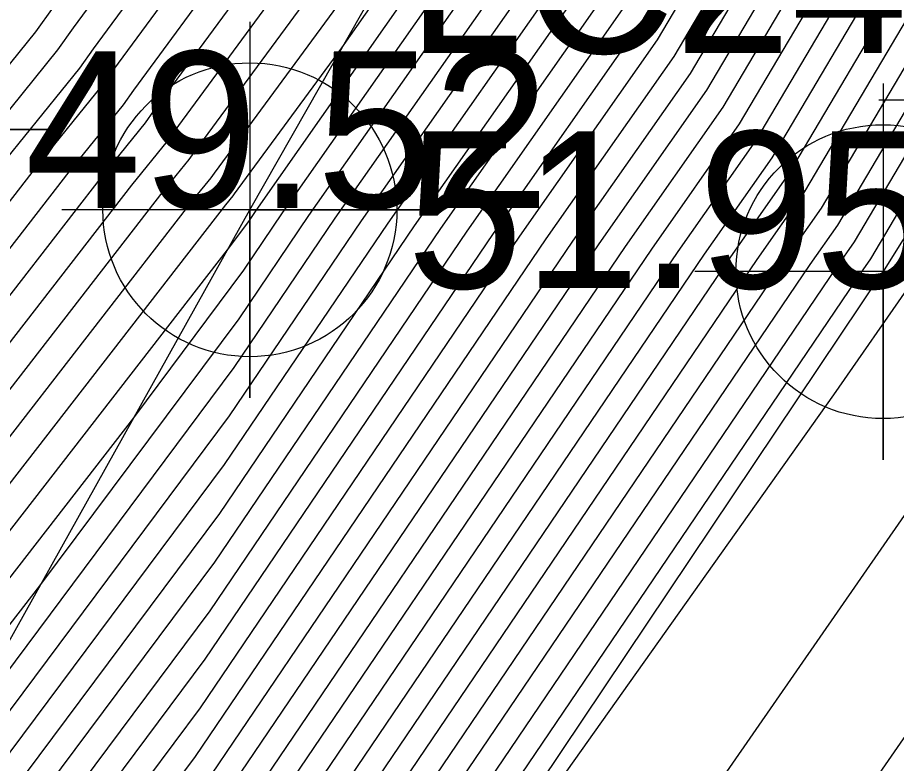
# Model space of a CAD drawing. Extents: x 2188792 to 2191981, y 386090 to 389710.
# Drawn here: x 2190295.83 to 2190309.84, y 387880.4 to 387892.3 of the extents above; entities that cross this region are included whole.
import ezdxf

# ---------------------------------------------------------------- set-up
doc = ezdxf.new("R2010")
doc.units = 0
for name, color, linetype in [('DTM Contours Major', 7, 'Continuous'), ('DTM Contours Minor', 7, 'Continuous'), ('Exist DTM Breakline', 7, 'Continuous'), ('Exist DTM Breakline Cogo Elevation', 7, 'Continuous'), ('Exist DTM Breakline Cogo Number', 7, 'Continuous'), ('Exist DTM Breakline Cogo Point CELL', 7, 'Continuous'), ('Exist Structure Major Bridge WW Cogo Point CELL', 7, 'Continuous'), ('PH Exist DTM Breakline', 7, 'Continuous')]:
    doc.layers.add(name, color=color, linetype=linetype)

msp = doc.modelspace()

# ---------------------------------------------------------------- linework, layer by layer
at = {"layer": 'DTM Contours Major'}
for points in [[(2190294.657, 387890.254), (2190296.123, 387892.07), (2190296.403, 387892.461), (2190298.446, 387895.241), (2190300.187, 387897.315), (2190301.936, 387898.601), (2190304.941, 387902.488), (2190306.454, 387903.398), (2190307.922, 387904.954), (2190309.772, 387906.089), (2190310.682, 387906.421), (2190311.799, 387906.669), (2190312.547, 387907.132), (2190315.072, 387908.321), (2190315.293, 387908.458), (2190315.302, 387908.461), (2190317.7, 387908.248), (2190323.501, 387904.473), (2190324.478, 387903.765), (2190330.273, 387899.993), (2190331.255, 387899.283), (2190337.045, 387895.514), (2190338.031, 387894.799)], [(2190291.704, 387875.198), (2190299.132, 387885.165), (2190301.738, 387889.014), (2190304.732, 387893.286), (2190306.066, 387895.541), (2190306.817, 387896.962), (2190309.719, 387900.675), (2190310.203, 387900.87), (2190311.527, 387902.331), (2190311.724, 387902.534), (2190312.348, 387903.175), (2190313.388, 387903.684), (2190313.81, 387903.83), (2190314.712, 387904.569), (2190315.53, 387905.078), (2190315.996, 387905.208), (2190316.603, 387905.154), (2190318.072, 387904.199), (2190323.165, 387900.511), (2190324.63, 387899.557), (2190329.727, 387895.867), (2190331.188, 387894.916), (2190336.288, 387891.223), (2190337.745, 387890.274)], [(2190292.533, 387883.765), (2190297.156, 387889.729), (2190297.87, 387890.615), (2190298.007, 387890.806), (2190301.231, 387895.193), (2190301.885, 387895.973), (2190302.543, 387896.456), (2190306.696, 387901.829), (2190307.325, 387902.207), (2190309.294, 387904.295), (2190310.384, 387904.963)], [(2190291.915, 387879.218), (2190299.178, 387888.591), (2190299.517, 387889.045), (2190299.635, 387889.22), (2190303.427, 387894.63), (2190303.807, 387895.272), (2190304.021, 387895.676), (2190308.343, 387901.207), (2190308.451, 387901.25), (2190309.272, 387902.156), (2190310.667, 387903.635)], [(2190298.361, 387877.404), (2190305.943, 387888.603), (2190307.342, 387890.599), (2190310.584, 387896.079), (2190312.411, 387899.533), (2190312.473, 387899.613), (2190312.51, 387899.628), (2190312.538, 387899.635), (2190312.924, 387900.284), (2190312.924, 387900.287), (2190312.926, 387900.289), (2190313.355, 387900.362), (2190316.725, 387897.957), (2190317.653, 387897.354), (2190317.569, 387897.205), (2190318.167, 387896.766), (2190318.593, 387896.483), (2190318.952, 387896.172), (2190319.144, 387896.04), (2190323.781, 387892.7), (2190326.092, 387891.027), (2190330.786, 387887.646), (2190333.029, 387886.024), (2190337.783, 387882.599)], [(2190292.868, 387873.396), (2190298.746, 387881.284), (2190303.841, 387888.809), (2190306.037, 387891.942), (2190308.325, 387895.81), (2190309.614, 387898.247), (2190311.096, 387900.144)], [(2190297.976, 387873.524), (2190308.046, 387888.398), (2190308.647, 387889.255), (2190312.843, 387896.348), (2190313.73, 387898.025), (2190313.699, 387898.752), (2190314.033, 387899.254), (2190314.149, 387899.428), (2190314.006, 387899.59), (2190314.167, 387899.617), (2190315.433, 387898.714), (2190317.196, 387897.568), (2190317.037, 387897.286), (2190318.174, 387896.453), (2190318.983, 387895.913), (2190319.666, 387895.324), (2190320.031, 387895.071), (2190322.647, 387893.186), (2190327.156, 387889.924), (2190329.779, 387888.035), (2190334.28, 387884.779), (2190336.91, 387882.885), (2190341.402, 387879.635)], [(2190312.056, 387887.369), (2190305.466, 387877.855)]]:
    msp.add_lwpolyline(points, dxfattribs=at)
at = {"layer": 'DTM Contours Minor'}
for points in [[(2190295.157, 387890.149), (2190296.472, 387891.779), (2190296.724, 387892.13), (2190299.003, 387895.232), (2190300.527, 387897.047), (2190302.057, 387898.172), (2190305.292, 387902.356), (2190306.628, 387903.16), (2190308.196, 387904.822), (2190309.894, 387905.864), (2190310.862, 387906.217), (2190312.05, 387906.481), (2190312.585, 387906.812), (2190314.39, 387907.662), (2190315.309, 387908.233), (2190315.349, 387908.244), (2190317.627, 387908.042), (2190323.139, 387904.454), (2190324.39, 387903.548), (2190329.897, 387899.964), (2190331.153, 387899.055), (2190336.654, 387895.474), (2190337.915, 387894.561)], [(2190295.657, 387890.044), (2190296.822, 387891.488), (2190297.045, 387891.799), (2190299.56, 387895.222), (2190300.866, 387896.778), (2190302.179, 387897.743), (2190305.643, 387902.224), (2190306.802, 387902.922), (2190308.471, 387904.691), (2190310.016, 387905.639), (2190311.042, 387906.013), (2190312.302, 387906.293), (2190312.623, 387906.492), (2190313.708, 387907.002), (2190315.324, 387908.008), (2190315.395, 387908.027), (2190317.554, 387907.835), (2190322.777, 387904.436), (2190324.303, 387903.331), (2190329.521, 387899.935), (2190331.051, 387898.827), (2190336.264, 387895.434), (2190337.799, 387894.323)], [(2190292.78, 387885.583), (2190296.156, 387889.939), (2190297.171, 387891.197), (2190297.366, 387891.468), (2190300.117, 387895.212), (2190301.206, 387896.51), (2190302.3, 387897.314), (2190305.994, 387902.092), (2190306.977, 387902.684), (2190308.745, 387904.559), (2190310.139, 387905.414), (2190311.223, 387905.809), (2190312.553, 387906.104), (2190312.661, 387906.171), (2190313.026, 387906.343), (2190315.34, 387907.782), (2190315.441, 387907.81), (2190317.481, 387907.629), (2190322.415, 387904.418), (2190324.215, 387903.114), (2190329.144, 387899.906), (2190330.949, 387898.6), (2190335.873, 387895.394), (2190337.683, 387894.084)], [(2190294.694, 387880.555), (2190299.286, 387886.717), (2190300.897, 387889.097), (2190304.21, 387893.824), (2190305.162, 387895.433), (2190305.699, 387896.447), (2190309.169, 387900.888), (2190309.502, 387901.022), (2190311.339, 387903.05), (2190311.397, 387903.109), (2190311.581, 387903.298), (2190313.027, 387904.006), (2190313.613, 387904.209), (2190314.358, 387904.819), (2190315.498, 387905.529), (2190315.904, 387905.642), (2190316.75, 387905.567), (2190318.796, 387904.235), (2190323.34, 387900.945), (2190325.382, 387899.616), (2190329.931, 387896.322), (2190331.969, 387894.996), (2190336.52, 387891.7), (2190338.555, 387890.376)], [(2190293.199, 387877.876), (2190299.209, 387885.941), (2190301.317, 387889.055), (2190304.471, 387893.555), (2190305.614, 387895.487), (2190306.258, 387896.705), (2190309.444, 387900.782), (2190309.853, 387900.946), (2190311.433, 387902.69), (2190311.561, 387902.822), (2190311.965, 387903.236), (2190313.208, 387903.845), (2190313.712, 387904.019), (2190314.535, 387904.694), (2190315.514, 387905.303), (2190315.95, 387905.425), (2190316.676, 387905.36), (2190318.434, 387904.217), (2190323.253, 387900.728), (2190325.006, 387899.586), (2190329.829, 387896.095), (2190331.578, 387894.956), (2190336.404, 387891.461), (2190338.15, 387890.325)], [(2190292.657, 387884.674), (2190296.656, 387889.834), (2190297.521, 387890.906), (2190297.687, 387891.137), (2190300.674, 387895.203), (2190301.546, 387896.241), (2190302.421, 387896.885), (2190306.345, 387901.961), (2190307.151, 387902.445), (2190309.02, 387904.427), (2190310.261, 387905.188)], [(2190292.409, 387882.855), (2190297.655, 387889.624), (2190298.22, 387890.324), (2190298.328, 387890.475), (2190301.788, 387895.184), (2190302.225, 387895.704), (2190302.664, 387896.027), (2190307.048, 387901.697), (2190307.5, 387901.969), (2190309.569, 387904.163), (2190310.506, 387904.738)], [(2190292.286, 387881.946), (2190298.155, 387889.52), (2190298.57, 387890.033), (2190298.649, 387890.144), (2190302.345, 387895.174), (2190302.565, 387895.436), (2190302.785, 387895.598), (2190307.399, 387901.565), (2190307.674, 387901.731), (2190309.843, 387904.031), (2190310.629, 387904.513)], [(2190292.162, 387881.037), (2190298.655, 387889.415), (2190298.919, 387889.742), (2190298.97, 387889.813), (2190302.902, 387895.165), (2190302.904, 387895.167), (2190302.907, 387895.169), (2190307.75, 387901.434), (2190307.848, 387901.493), (2190310.118, 387903.899)], [(2190292.038, 387880.128), (2190299.154, 387889.31), (2190299.269, 387889.451), (2190299.291, 387889.482), (2190301.002, 387891.811), (2190303.166, 387894.899), (2190303.355, 387895.218), (2190303.461, 387895.419), (2190308.067, 387901.313), (2190308.101, 387901.327), (2190308.354, 387901.606), (2190310.392, 387903.767)], [(2190291.668, 387877.4), (2190296.189, 387883.234), (2190299.363, 387887.493), (2190300.476, 387889.138), (2190303.949, 387894.092), (2190304.71, 387895.379), (2190305.139, 387896.19), (2190308.893, 387900.994), (2190309.152, 387901.098), (2190311.108, 387903.258)], [(2190291.791, 387878.309), (2190297.684, 387885.912), (2190299.44, 387888.269), (2190300.056, 387889.179), (2190303.688, 387894.361), (2190304.259, 387895.325), (2190304.58, 387895.933), (2190308.618, 387901.101), (2190308.802, 387901.174), (2190310.19, 387902.707)], [(2190293.21, 387873.182), (2190298.669, 387880.508), (2190304.261, 387888.768), (2190306.298, 387891.674), (2190308.777, 387895.864), (2190310.173, 387898.505), (2190311.371, 387900.038), (2190312.098, 387900.33), (2190312.181, 387900.351), (2190312.169, 387900.444), (2190312.613, 387900.942), (2190312.704, 387900.958), (2190317.758, 387897.35), (2190318.018, 387897.182), (2190317.994, 387897.14), (2190318.162, 387897.018), (2190318.281, 387896.938), (2190318.381, 387896.851), (2190318.435, 387896.814), (2190324.687, 387892.31), (2190325.241, 387891.91), (2190331.591, 387887.336), (2190332.028, 387887.019), (2190338.482, 387882.371)], [(2190293.551, 387872.968), (2190298.592, 387879.732), (2190304.682, 387888.727), (2190306.559, 387891.405), (2190309.229, 387895.917), (2190310.733, 387898.762), (2190311.647, 387899.931), (2190312.201, 387900.154), (2190312.383, 387900.2), (2190312.358, 387900.405), (2190312.691, 387900.779), (2190312.867, 387900.809), (2190317.5, 387897.502), (2190317.926, 387897.225), (2190317.888, 387897.156), (2190318.163, 387896.955), (2190318.359, 387896.824), (2190318.524, 387896.682), (2190318.612, 387896.621), (2190324.461, 387892.408), (2190325.454, 387891.689), (2190331.39, 387887.413), (2190332.279, 387886.77), (2190338.307, 387882.428)], [(2190298.515, 387878.956), (2190305.102, 387888.685), (2190306.82, 387891.136), (2190309.681, 387895.971), (2190311.292, 387899.019), (2190311.922, 387899.825), (2190312.304, 387899.979), (2190312.585, 387900.05), (2190312.585, 387900.051), (2190312.547, 387900.365), (2190312.769, 387900.616), (2190313.03, 387900.66), (2190317.241, 387897.653), (2190317.835, 387897.268), (2190317.782, 387897.173), (2190318.164, 387896.892), (2190318.437, 387896.71), (2190318.667, 387896.512), (2190318.79, 387896.427), (2190324.234, 387892.505), (2190325.667, 387891.469), (2190331.189, 387887.491), (2190332.529, 387886.521), (2190338.132, 387882.485)], [(2190291.5, 387874.252), (2190299.055, 387884.388), (2190302.159, 387888.973), (2190304.993, 387893.017), (2190306.518, 387895.594), (2190307.377, 387897.219), (2190309.995, 387900.569)], [(2190291.842, 387874.038), (2190298.977, 387883.612), (2190302.579, 387888.932), (2190305.254, 387892.749), (2190306.97, 387895.648), (2190307.936, 387897.476), (2190310.27, 387900.463)], [(2190298.438, 387878.18), (2190305.523, 387888.644), (2190307.081, 387890.867), (2190310.132, 387896.025), (2190311.851, 387899.276), (2190312.198, 387899.719), (2190312.407, 387899.803), (2190312.561, 387899.842), (2190312.755, 387900.167), (2190312.735, 387900.326), (2190312.847, 387900.452), (2190313.192, 387900.511), (2190316.983, 387897.805), (2190317.744, 387897.311), (2190317.675, 387897.189), (2190318.166, 387896.829), (2190318.515, 387896.596), (2190318.809, 387896.342), (2190318.967, 387896.233), (2190324.007, 387892.602), (2190325.879, 387891.248), (2190330.987, 387887.569), (2190332.779, 387886.273), (2190337.958, 387882.542)], [(2190292.184, 387873.824), (2190298.9, 387882.836), (2190303, 387888.891), (2190305.515, 387892.48), (2190307.421, 387895.702), (2190308.495, 387897.733), (2190310.545, 387900.357)], [(2190292.526, 387873.61), (2190298.823, 387882.06), (2190303.42, 387888.85), (2190305.776, 387892.211), (2190307.873, 387895.756), (2190309.055, 387897.99), (2190310.821, 387900.25)], [(2190294.919, 387872.112), (2190298.284, 387876.628), (2190306.364, 387888.562), (2190307.603, 387890.33), (2190311.036, 387896.133), (2190312.729, 387899.334), (2190312.724, 387899.452), (2190312.778, 387899.535), (2190313.168, 387900.117), (2190313.14, 387900.149), (2190313.517, 387900.213), (2190316.466, 387898.108), (2190317.561, 387897.396), (2190317.463, 387897.221), (2190318.169, 387896.704), (2190318.671, 387896.369), (2190319.095, 387896.003), (2190319.322, 387895.846), (2190323.554, 387892.797), (2190326.305, 387890.807), (2190330.585, 387887.724), (2190333.279, 387885.775), (2190337.609, 387882.657), (2190340.243, 387880.75)], [(2190295.261, 387871.898), (2190298.207, 387875.852), (2190306.784, 387888.521), (2190307.864, 387890.061), (2190311.488, 387896.187), (2190312.979, 387899.007), (2190312.968, 387899.277), (2190313.092, 387899.464), (2190313.413, 387899.945), (2190313.356, 387900.009), (2190313.68, 387900.064), (2190316.208, 387898.26), (2190317.47, 387897.439), (2190317.356, 387897.237), (2190318.17, 387896.641), (2190318.749, 387896.255), (2190319.238, 387895.833), (2190319.499, 387895.652), (2190323.327, 387892.894), (2190326.518, 387890.586), (2190330.383, 387887.802), (2190333.529, 387885.526), (2190337.434, 387882.714), (2190340.533, 387880.471)], [(2190295.603, 387871.684), (2190298.13, 387875.076), (2190307.205, 387888.48), (2190308.125, 387889.793), (2190311.94, 387896.24), (2190313.229, 387898.679), (2190313.211, 387899.102), (2190313.406, 387899.394), (2190313.659, 387899.772), (2190313.573, 387899.869), (2190313.842, 387899.915), (2190315.949, 387898.411), (2190317.379, 387897.482), (2190317.25, 387897.254), (2190318.172, 387896.578), (2190318.827, 387896.141), (2190319.38, 387895.663), (2190319.676, 387895.459), (2190323.101, 387892.992), (2190326.731, 387890.366), (2190330.182, 387887.88), (2190333.78, 387885.277), (2190337.259, 387882.771), (2190340.822, 387880.192)], [(2190298.053, 387874.3), (2190307.626, 387888.439), (2190308.386, 387889.524), (2190312.392, 387896.294), (2190313.48, 387898.352), (2190313.455, 387898.927), (2190313.719, 387899.324), (2190313.904, 387899.6), (2190313.789, 387899.729), (2190314.005, 387899.766), (2190315.691, 387898.563), (2190317.287, 387897.525), (2190317.144, 387897.27), (2190318.173, 387896.515), (2190318.905, 387896.027), (2190319.523, 387895.493), (2190319.854, 387895.265), (2190322.874, 387893.089), (2190326.943, 387890.145), (2190329.981, 387887.957), (2190334.03, 387885.028), (2190337.085, 387882.828), (2190341.112, 387879.914)], [(2190297.899, 387872.748), (2190308.467, 387888.357), (2190308.908, 387888.986), (2190313.295, 387896.402), (2190313.981, 387897.698), (2190313.943, 387898.577), (2190314.347, 387899.184), (2190314.395, 387899.256), (2190314.222, 387899.45), (2190314.33, 387899.468), (2190315.174, 387898.866), (2190317.105, 387897.611), (2190316.931, 387897.302), (2190318.176, 387896.39), (2190319.061, 387895.799), (2190319.809, 387895.154), (2190320.208, 387894.878), (2190322.421, 387893.284), (2190327.369, 387889.704), (2190329.578, 387888.113), (2190334.53, 387884.53), (2190336.735, 387882.942), (2190341.691, 387879.356)], [(2190341.981, 387879.077), (2190336.561, 387882.999), (2190334.78, 387884.281), (2190329.377, 387888.19), (2190327.582, 387889.483), (2190322.194, 387893.381), (2190320.386, 387894.684), (2190319.951, 387894.984), (2190319.139, 387895.685), (2190318.177, 387896.327), (2190316.825, 387897.318), (2190317.013, 387897.654), (2190314.916, 387899.017), (2190314.493, 387899.319), (2190314.438, 387899.31), (2190314.587, 387899.143), (2190314.475, 387898.98), (2190314.131, 387898.463), (2190314.194, 387898.247), (2190314.231, 387897.371), (2190313.747, 387896.456), (2190309.169, 387888.718), (2190308.887, 387888.315), (2190297.822, 387871.972)], [(2190302.09, 387869.434), (2190314.023, 387886.661), (2190313.441, 387888.117), (2190313.077, 387889.706), (2190312.167, 387889.736), (2190312.386, 387891.146), (2190312.414, 387891.344), (2190313.296, 387891.472), (2190313.623, 387891.573), (2190314.569, 387893.457), (2190315.654, 387894.361), (2190316.541, 387895.796), (2190316.825, 387895.768), (2190315.74, 387897.077), (2190315.572, 387896.989), (2190314.907, 387897.985), (2190315.166, 387898.374), (2190315.377, 387898.652), (2190316.648, 387897.826), (2190316.4, 387897.383), (2190318.183, 387896.076), (2190319.451, 387895.229), (2190320.522, 387894.305)], [(2190314.199, 387896.51), (2190309.43, 387888.449), (2190309.308, 387888.274), (2190297.745, 387871.196)], [(2190310.089, 387888.077), (2190308.842, 387886.276), (2190299.211, 387872.699)]]:
    msp.add_lwpolyline(points, dxfattribs=at)
at = {"layer": 'Exist DTM Breakline'}
for p, q in [((2190276.671, 387848.261), (2190299.535, 387889.23)), ((2190280.962, 387845.474), (2190309.63, 387888.243))]:
    msp.add_line(p, q, dxfattribs=at)
at = {"layer": 'Exist DTM Breakline Cogo Point CELL'}
for points in [[(2190293.45, 387893.508), (2190293.45, 387887.508), (2190293.45, 387890.508), (2190296.45, 387890.508), (2190290.45, 387890.508)], [(2190299.535, 387892.23), (2190299.535, 387886.23), (2190299.535, 387889.23), (2190302.535, 387889.23), (2190296.535, 387889.23)], [(2190309.63, 387891.243), (2190309.63, 387885.243), (2190309.63, 387888.243), (2190312.63, 387888.243), (2190306.63, 387888.243)]]:
    msp.add_lwpolyline(points, dxfattribs=at)
for centre in [(2190299.535, 387889.23), (2190309.63, 387888.243)]:
    msp.add_circle(centre, 2.344, dxfattribs=at)
at = {"layer": 'Exist Structure Major Bridge WW Cogo Point CELL'}
for points in [[(2190309.565, 387890.981), (2190315.565, 387890.981), (2190312.565, 387890.981), (2190312.565, 387893.981), (2190312.565, 387887.981)], [(2190309.462, 387890.227), (2190315.462, 387890.227), (2190312.462, 387890.227), (2190312.462, 387893.227), (2190312.462, 387887.227)]]:
    msp.add_lwpolyline(points, dxfattribs=at)
at = {"layer": 'PH Exist DTM Breakline'}
for points in [[(2190299.535, 387889.23), (2190302.908, 387895.164), (2190307.945, 387901.361), (2190311.261, 387903.349)], [(2190317.548, 387894.641), (2190317.218, 387895.483), (2190315.424, 387896.782), (2190314.833, 387896.585), (2190309.63, 387888.243)]]:
    msp.add_lwpolyline(points, dxfattribs=at)

# ---------------------------------------------------------------- texts
at = {"layer": 'Exist DTM Breakline Cogo Elevation'}
for s, p in [('49.52', (2190295.95, 387889.258)), ('51.95', (2190302.035, 387887.98))]:
    msp.add_text(s, height=2.5, dxfattribs=at).set_placement(p)
at = {"layer": 'Exist DTM Breakline Cogo Number'}
msp.add_text('LC249', height=2.5, dxfattribs=at).set_placement((2190302.035, 387891.73))

doc.saveas('drawing.dxf')
